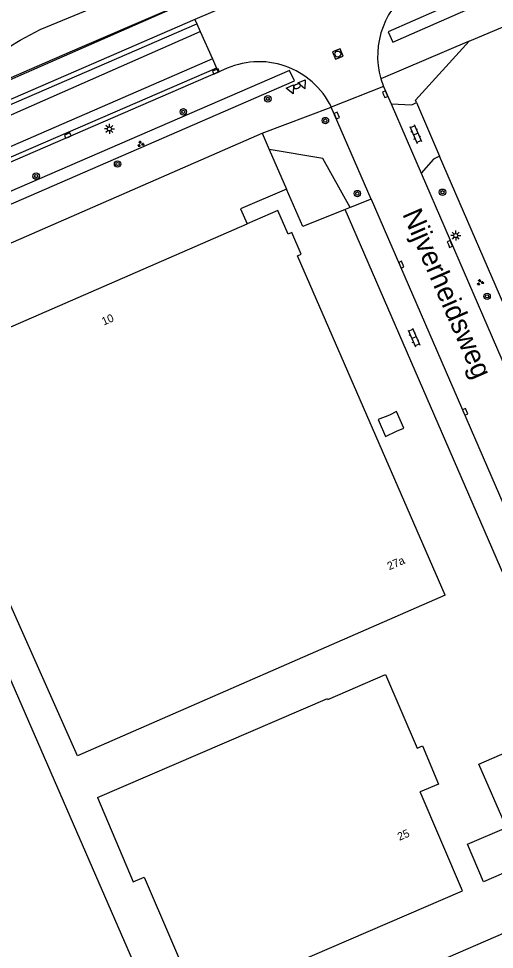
# Model space of a CAD drawing. Extents: x 136000 to 141014, y 402000 to 403500.
# Drawn here: x 139477.8 to 139537.2, y 402222.7 to 402339 of the extents above; entities that cross this region are included whole.
import ezdxf

# ---------------------------------------------------------------- set-up
doc = ezdxf.new("R2010")
doc.units = 0
for name, color, linetype in [('gg-afsc-erfafscheiding', 7, 'Continuous'), ('gg-afsc-hekwerk', 7, 'Continuous'), ('gg-anno-huisnummerreeks BGT', 7, 'Continuous'), ('gg-anno-openbare ruimte label', 7, 'Continuous'), ('gg-bbg-gedigitaliseerde bebouwing', 7, 'Continuous'), ('gg-bbg-hoofdgebouw', 7, 'Continuous'), ('gg-bbg-lage trafo', 7, 'Continuous'), ('gg-knt-verharding', 7, 'Continuous'), ('gg-knt-verharding nz', 7, 'Continuous'), ('gt-grn-groengrens', 7, 'Continuous'), ('gt-grn-weggrens', 7, 'Continuous'), ('gt-symb-boom', 7, 'Continuous'), ('gt-symb-brandkraan', 7, 'Continuous'), ('gt-symb-groenvak', 7, 'Continuous'), ('gt-symb-klinker verharding', 7, 'Continuous'), ('gt-symb-kolk', 7, 'Continuous'), ('gt-symb-lichtmast', 7, 'Continuous'), ('gt-symb-rioolschacht', 7, 'Continuous'), ('gt-symb-waterafsluiter', 7, 'Continuous'), ('gx-grn-maaiveld', 7, 'Continuous')]:
    doc.layers.add(name, color=color, linetype=linetype)

# ---------------------------------------------------------------- blocks, each defined once
blk = doc.blocks.new('gt0-KOLK')
at = {"layer": 'gt-symb-kolk'}
blk.add_lwpolyline([(0, 0), (0.38, 0), (0.38, 0.4), (-0.37, 0.4), (-0.37, 0), (0, 0)], dxfattribs=at)
blk = doc.blocks.new('gt0-RS')
at = {"layer": 'gt-symb-rioolschacht'}
blk.add_lwpolyline([(-0.5, -0.5), (0.5, -0.5), (0.5, 0.5), (-0.5, 0.5)], close=True, dxfattribs=at)
blk.add_circle((0, 0), 0.375, dxfattribs=at)
blk = doc.blocks.new('gt0-BOOM')
at = {"layer": 'gt-symb-boom'}
for radius in [0.4, 0.2]:
    blk.add_circle((0, 0), radius, dxfattribs=at)
blk = doc.blocks.new('gt0-KL1')
at = {"layer": 'gt-symb-klinker verharding'}
for p, q in [((-1.15, 0.3), (1.15, 0.3)), ((-1, -0.3), (-1, 0.3)), ((-0.5, 0.3), (-0.5, 0.45)), ((0, -0.3), (0, 0.3)), ((0.5, 0.3), (0.5, 0.45)), ((1, -0.3), (1, 0.3)), ((-1.15, -0.3), (1.15, -0.3)), ((-0.5, -0.45), (-0.5, -0.3)), ((0.5, -0.45), (0.5, -0.3))]:
    blk.add_line(p, q, dxfattribs=at)
blk = doc.blocks.new('gt0-LMAST')
at = {"layer": 'gt-symb-lichtmast'}
for p, q in [((-0.18, 0.17), (-0.45, 0.44)), ((0, 0.25), (0, 0.62)), ((0.17, 0.17), (0.44, 0.44)), ((-0.25, 0), (-0.63, 0)), ((-0.18, -0.18), (-0.45, -0.45)), ((0, -0.25), (0, -0.63)), ((0.44, -0.45), (0.17, -0.18)), ((0.25, 0), (0.62, 0))]:
    blk.add_line(p, q, dxfattribs=at)
blk.add_circle((0, 0), 0.25, dxfattribs=at)
blk = doc.blocks.new('gt0-GRVAK')
at = {"layer": 'gt-symb-groenvak'}
for p, q in [((-0.11, 0.19), (-0.23, 0.24)), ((-0.18, 0.15), (0.09, 0.15)), ((-0.09, 0.21), (-0.16, 0.32)), ((-0.05, 0.21), (-0.05, 0.39)), ((0, 0.21), (0.06, 0.32)), ((0.02, 0.19), (0.13, 0.24)), ((0.26, -0.05), (0.2, 0.06)), ((0.31, -0.05), (0.31, 0.13)), ((0.35, -0.05), (0.41, 0.06)), ((-0.24, -0.23), (-0.36, -0.18)), ((-0.32, -0.26), (-0.05, -0.26)), ((-0.23, -0.21), (-0.29, -0.1)), ((-0.18, -0.2), (-0.18, -0.02)), ((-0.14, -0.21), (-0.07, -0.1)), ((-0.12, -0.23), (0, -0.18)), ((0.24, -0.07), (0.12, -0.02)), ((0.17, -0.11), (0.44, -0.11)), ((0.37, -0.07), (0.49, -0.02))]:
    blk.add_line(p, q, dxfattribs=at)
blk = doc.blocks.new('gt0-WAFSL')
at = {"layer": 'gt-symb-waterafsluiter'}
for p, q in [((-0.5, -0.33), (0, 0.67)), ((0, 0.67), (0.5, -0.33)), ((0.5, -0.33), (-0.5, -0.33))]:
    blk.add_line(p, q, dxfattribs=at)
blk = doc.blocks.new('gt0-BR')
at = {"layer": 'gt-symb-brandkraan'}
for centre, radius, start, end in [((-0.24, 0), 0.206, 107.5669, 252.4331), ((0.6, -2.66), 3, 106.892, 107.5669), ((0, -0.69), 0.938, 73.108, 106.892), ((-0.6, -2.66), 3, 72.4331, 73.108), ((0.24, 0), 0.206, 287.567, 72.4331), ((0.6, 2.66), 3, 252.4331, 253.108), ((0, 0.69), 0.938, 253.108, 286.8921), ((-0.6, 2.66), 3, 286.8921, 287.567)]:
    blk.add_arc(centre, radius, start, end, dxfattribs=at)

msp = doc.modelspace()

# ---------------------------------------------------------------- linework, layer by layer
at = {"layer": 'gg-afsc-erfafscheiding'}
for p, q in [((139474.41, 402309.88), (139508.23, 402324.68)), ((139508.23, 402324.68), (139509.13, 402322.63)), ((139509.13, 402322.63), (139511.29, 402317.69))]:
    msp.add_line(p, q, dxfattribs=at)
at = {"layer": 'gg-afsc-hekwerk'}
for p, q in [((139534.1, 402336.14), (139606.47, 402366.95)), ((139527.53, 402328.5), (139530.4, 402321.8)), ((139543.7, 402291.06), (139530.4, 402321.8))]:
    msp.add_line(p, q, dxfattribs=at)
for points in [[(139474.29, 402330.48), (139481.11, 402333.43), (139485.81, 402335.48), (139495.21, 402339.54), (139551.19, 402363.56), (139565.35, 402369.71), (139574.89, 402373.83), (139581.99, 402376.86), (139589.36, 402379.99), (139594.53, 402382.3), (139601.67, 402385.34), (139608.55, 402388.26), (139635.27, 402399.66), (139671.4, 402415.27), (139683.47, 402420.42), (139695.6, 402425.66), (139805.85, 402473.73)], [(139527.53, 402328.5), (139527.41, 402328.77), (139534.1, 402336.14)]]:
    msp.add_lwpolyline(points, dxfattribs=at)
at = {"layer": 'gg-bbg-gedigitaliseerde bebouwing'}
for p, q in [((139485.19, 402246.91), (139476.36, 402266.74)), ((139531.1, 402266.96), (139485.19, 402246.91))]:
    msp.add_line(p, q, dxfattribs=at)
msp.add_lwpolyline([(139487.66, 402241.68), (139492.13, 402231.18), (139493.49, 402231.76)], dxfattribs=at)
at = {"layer": 'gg-bbg-hoofdgebouw'}
for p, q in [((139531.1, 402266.96), (139512.67, 402309.34)), ((139528.99, 402220.68), (139550.56, 402230.01))]:
    msp.add_line(p, q, dxfattribs=at)
for points in [[(139511.48, 402312.07), (139510.2, 402315.02), (139506.36, 402313.35)], [(139476.36, 402266.74), (139464.11, 402294.92), (139506.36, 402313.35)], [(139512.67, 402309.34), (139513.13, 402309.54), (139511.94, 402312.27), (139511.48, 402312.07)], [(139407.85, 402252.17), (139434.73, 402188.62), (139494.99, 402214.65), (139467.48, 402277.8)], [(139487.66, 402241.68), (139516.42, 402254.04), (139516.46, 402253.95), (139523.65, 402257.04), (139527.6, 402247.87), (139528.25, 402248.13), (139530.27, 402243.37), (139527.96, 402242.4)], [(139545.33, 402242.1), (139544.69, 402241.83), (139546.21, 402238.35), (139543.91, 402237.36), (139544.91, 402235.06), (139535.9, 402231.16), (139533.88, 402235.85), (139538.74, 402237.96), (139535.32, 402245.86), (139542.39, 402248.92), (139545.33, 402242.1)], [(139493.49, 402231.76), (139500.34, 402215.86), (139533.28, 402230.04), (139527.96, 402242.4)]]:
    msp.add_lwpolyline(points, dxfattribs=at)
at = {"layer": 'gg-bbg-lage trafo'}
msp.add_lwpolyline([(139525.01, 402289.89), (139524.15, 402289.46), (139522.72, 402288.92), (139523.65, 402286.79), (139525.02, 402287.46), (139525.92, 402287.81), (139525.01, 402289.89)], dxfattribs=at)
at = {"layer": 'gg-knt-verharding'}
for p, q in [((139515.84, 402345.77), (139499.84, 402338.84)), ((139499.84, 402338.84), (139330.89, 402265.65)), ((139499.84, 402338.84), (139500.07, 402338.33)), ((139500.07, 402338.33), (139500.49, 402337.37)), ((139500.49, 402337.37), (139502.02, 402333.93)), ((139502.02, 402333.93), (139502.52, 402332.79)), ((139502.52, 402332.79), (139502.74, 402332.28)), ((139502.74, 402332.28), (139473.5, 402319.61)), ((139503.4, 402332.56), (139502.74, 402332.28)), ((139523.39, 402330.5), (139516.88, 402327.92)), ((139523.05, 402331.44), (139523.39, 402330.5)), ((139523.39, 402330.5), (139524.34, 402328.33)), ((139524.34, 402328.33), (139528.09, 402319.65)), ((139521.86, 402316.43), (139516.88, 402327.92)), ((139528.09, 402319.65), (139540.58, 402290.82)), ((139519.22, 402315.37), (139518.63, 402315.14)), ((139521.86, 402316.43), (139519.22, 402315.37)), ((139521.86, 402316.43), (139545.06, 402262.85))]:
    msp.add_line(p, q, dxfattribs=at)
for points in [[(139313.39, 402257.29), (139333.25, 402266.04), (139500.07, 402338.33)], [(139502.52, 402332.79), (139406.29, 402291.15), (139357.03, 402269.82), (139330.48, 402258.21), (139317.16, 402252.35), (139311.33, 402249.72), (139303.38, 402245.94), (139297.52, 402243.05), (139279.68, 402234.12)], [(139524.34, 402328.33), (139526.94, 402328.21), (139527.53, 402328.5)], [(139530.4, 402321.8), (139529.64, 402321.43), (139528.09, 402319.65)], [(139511.29, 402317.69), (139505.54, 402315.23), (139506.36, 402313.35)], [(139518.63, 402315.14), (139513.32, 402313.02), (139511.29, 402317.69)]]:
    msp.add_lwpolyline(points, dxfattribs=at)
for centre, radius, start, end in [((139533.01, 402334.27), 10.35, 122.4255, 195.8622), ((139507.83, 402323.53), 10.06, 25.8595, 116.0935)]:
    msp.add_arc(centre, radius, start, end, dxfattribs=at)
at = {"layer": 'gg-knt-verharding nz'}
for points in [[(139180.92, 402196.81), (139183.4, 402196.81), (139184.87, 402197.14), (139221.41, 402212.95), (139231.99, 402217.73), (139239.9, 402221.04), (139258.22, 402229.31), (139267.63, 402233.76), (139297.48, 402248.37), (139306.63, 402252.98), (139314.01, 402256.26), (139322.95, 402260.33), (139391.19, 402289.96), (139397.51, 402292.78), (139447.22, 402314.26), (139467.12, 402322.66), (139500.49, 402337.37)], [(139502.02, 402333.93), (139315.46, 402252.8), (139304.68, 402247.8), (139294.67, 402242.79), (139284.73, 402237.79), (139260.89, 402226.3), (139259.29, 402225.54), (139199.84, 402199.27)]]:
    msp.add_lwpolyline(points, dxfattribs=at)
at = {"layer": 'gt-grn-groengrens'}
for p, q in [((139534.1, 402336.14), (139523.05, 402331.44)), ((139508.23, 402324.68), (139516.88, 402327.92))]:
    msp.add_line(p, q, dxfattribs=at)
for points in [[(139524, 402337.3), (139524.57, 402336.01), (139603.5, 402370.68), (139602.98, 402372), (139524, 402337.3)], [(139472.91, 402315.7), (139473.34, 402314.28), (139512.27, 402331.2), (139511.66, 402332.51), (139472.91, 402315.7)], [(139519.22, 402315.37), (139515.82, 402321.51), (139509.13, 402322.63)]]:
    msp.add_lwpolyline(points, dxfattribs=at)
at = {"layer": 'gt-grn-weggrens'}
msp.add_line((139540.99, 402263.51), (139518.63, 402315.14), dxfattribs=at)
at = {"layer": 'gx-grn-maaiveld'}
for points in [[(139452.61, 402321.05), (139471.64, 402329.1), (139512.05, 402346.87), (139514.84, 402348.06)], [(139476.66, 402335.45), (139478.01, 402336.29), (139480.5, 402337.6), (139488.99, 402341.09)]]:
    msp.add_lwpolyline(points, dxfattribs=at)

# ---------------------------------------------------------------- block references
at = {"layer": 'gt-symb-boom'}
for p in [(139508.95, 402328.95), (139498.4, 402327.33), (139516.14, 402326.24), (139490.18, 402320.81), (139480.02, 402319.3), (139530.77, 402317.29), (139520.13, 402317.12), (139536.34, 402304.28)]:
    msp.add_blockref('gt0-BOOM', p, dxfattribs=at)
at = {"layer": 'gt-symb-brandkraan', "rotation": -156.4329287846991}
msp.add_blockref('gt0-BR', (139512.61, 402330.53), dxfattribs=at)
at = {"layer": 'gt-symb-groenvak'}
for p in [(139493.06, 402323.32), (139535.47, 402306.03)]:
    msp.add_blockref('gt0-GRVAK', p, dxfattribs=at)
at = {"layer": 'gt-symb-klinker verharding'}
for p, rotation in [((139527.42, 402324.56), -66.61335784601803), ((139527.2, 402299.14), -66.61335784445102)]:
    msp.add_blockref('gt0-KL1', p, dxfattribs=dict(at, rotation=rotation))
at = {"layer": 'gt-symb-kolk'}
for p, rotation in [((139502.54, 402332.19), 23.462000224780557), ((139523.41, 402329.45), -66.61335784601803), ((139517.38, 402326.79), -66.61335784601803), ((139484.04, 402324.18), 23.462000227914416), ((139531.5, 402310.74), -66.61335784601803), ((139525.44, 402308.16), -66.61335784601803), ((139533.4, 402289.79), -66.61335784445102)]:
    msp.add_blockref('gt0-KOLK', p, dxfattribs=dict(at, rotation=rotation))
at = {"layer": 'gt-symb-lichtmast'}
for p in [(139489.17, 402325.19), (139532.42, 402311.88)]:
    msp.add_blockref('gt0-LMAST', p, dxfattribs=at)
at = {"layer": 'gt-symb-rioolschacht', "rotation": 21.950284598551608}
msp.add_blockref('gt0-RS', (139517.69, 402334.55), dxfattribs=at)
at = {"layer": 'gt-symb-waterafsluiter'}
for p, rotation in [((139511.83, 402330.19), -156.43292877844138), ((139513.3, 402330.83), -156.43292878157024)]:
    msp.add_blockref('gt0-WAFSL', p, dxfattribs=dict(at, rotation=rotation))

# ---------------------------------------------------------------- texts
at = {"layer": 'gg-anno-huisnummerreeks BGT'}
for s, rotation, p in [('10', 23.6, (139488.46, 402300.63)), ('27a', 23.5, (139524.12, 402270.07)), ('25', 23.3, (139525.39, 402236.28))]:
    msp.add_text(s, height=1, rotation=rotation, dxfattribs=at).set_placement(p)
at = {"layer": 'gg-anno-openbare ruimte label'}
msp.add_text('Nijverheidsweg', height=2.5, rotation=293.5, dxfattribs=at).set_placement((139525.72, 402314.57))

doc.saveas('drawing.dxf')
